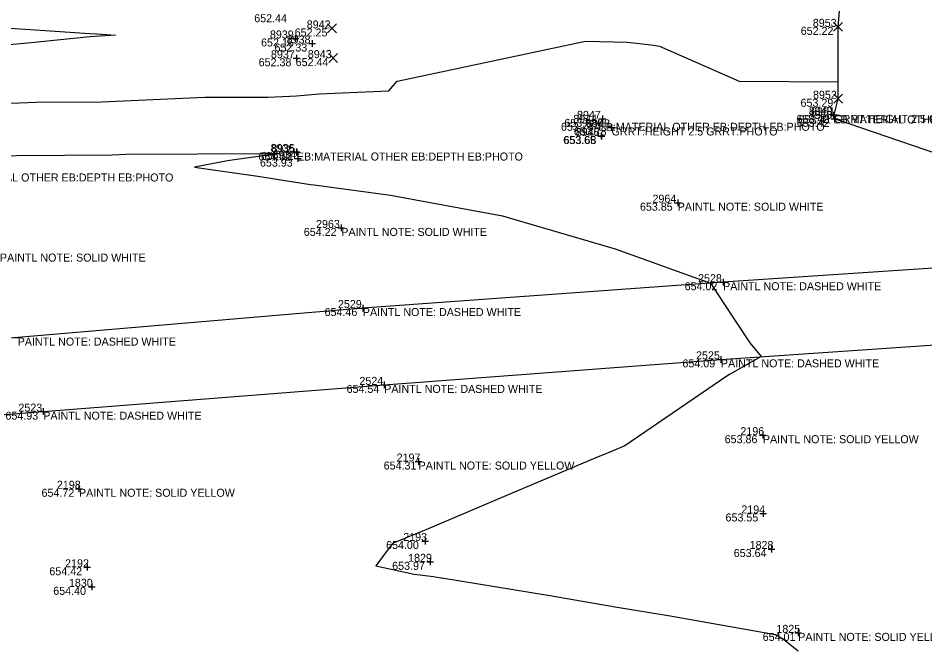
# Model space of a CAD drawing. Extents: x 2129350 to 2137777, y 657588 to 659885.
# Drawn here: x 2137559.8 to 2137695.7, y 659703.3 to 659797.2 of the extents above; entities that cross this region are included whole.
import ezdxf

# ---------------------------------------------------------------- set-up
doc = ezdxf.new("R2010")
doc.units = 0
for name, color, linetype in [('DT_X_Contour_Minor', 7, 'Continuous'), ('DT_X_TIN_Hull', 7, 'Continuous'), ('PV_X_COP', 7, 'Continuous'), ('SV_X_Random_Point', 7, 'Continuous'), ('SV_X_Shot_Marker', 7, 'Continuous'), ('SV_X_Text_Comment', 7, 'Continuous'), ('SV_X_Text_Elevation', 7, 'Continuous'), ('SV_X_Text_Name', 7, 'Continuous')]:
    doc.layers.add(name, color=color, linetype=linetype)

msp = doc.modelspace()

# ---------------------------------------------------------------- linework, layer by layer
at = {"layer": 'DT_X_Contour_Minor'}
for points in [[(2137553.31, 659796.06), (2137570.5, 659794.9), (2137571.55, 659794.84), (2137574.36, 659794.64), (2137570.54, 659794.4), (2137561.2, 659793.43), (2137545.83, 659792.03)], [(2137547.28, 659783.99), (2137562.47, 659784.6), (2137572.24, 659784.67), (2137587.74, 659785.34), (2137597.19, 659785.37), (2137600.5, 659785.52), (2137601.47, 659785.53), (2137604.89, 659785.84), (2137615.33, 659786.3), (2137616.58, 659787.74), (2137644.83, 659793.73), (2137651.13, 659793.58), (2137654.67, 659793.19), (2137655.91, 659792.97), (2137667.83, 659787.77), (2137682.68, 659787.67)], [(2137552.32, 659776.58), (2137573.85, 659776.73), (2137575.89, 659776.82), (2137597.45, 659776.9), (2137597.72, 659776.91), (2137598.95, 659776.9), (2137591.16, 659775.8), (2137586.22, 659774.87), (2137595.7, 659773.49), (2137601.69, 659772.57), (2137603.6, 659772.28), (2137604.16, 659772.2), (2137615.59, 659770.66), (2137632.38, 659767.56), (2137632.89, 659767.43), (2137633.35, 659767.28), (2137649.25, 659762.63), (2137663.56, 659757.48), (2137665.21, 659754.97), (2137665.35, 659754.74), (2137669.44, 659748.55), (2137671.15, 659746.46), (2137666.37, 659743.77), (2137666.01, 659743.52), (2137650.72, 659733.09), (2137648.23, 659732.05), (2137646.38, 659731.27), (2137633.56, 659725.88), (2137620.89, 659720.48), (2137620.65, 659720.38), (2137619.92, 659720.08), (2137618.26, 659719.43), (2137615.89, 659718.44), (2137615.38, 659717.8), (2137613.36, 659715.1), (2137619.11, 659713.85), (2137622.05, 659713.48), (2137623.13, 659713.3), (2137623.29, 659713.28), (2137639.17, 659710.7), (2137649.55, 659708.91), (2137657.51, 659707.59), (2137673.3, 659704.81), (2137674.51, 659704.11), (2137676.67, 659702.37)]]:
    msp.add_lwpolyline(points, dxfattribs=at)
at = {"layer": 'DT_X_TIN_Hull'}
for points in [[(2137682.67, 659795.89), (2137683.23, 659802.45), (2137681.16, 659866.09), (2137662.56, 659884.03), (2137618.21, 659881.07), (2137582.15, 659875.2), (2137519.78, 659866.12), (2137448.73, 659855.63), (2137433.35, 659853.23), (2137429.07, 659853.19), (2137387.39, 659845.94), (2137330.7, 659837.84), (2137285.08, 659831.19), (2137237.64, 659823.86)], [(2137401.47, 659579.68), (2137450.87, 659586.86), (2137502.7, 659595.13), (2137554.97, 659583.76), (2137591.85, 659577.76), (2137603.43, 659601.15), (2137623.64, 659613), (2137645.43, 659618.18), (2137667.45, 659620.17), (2137673.66, 659625.51), (2137741.99, 659656), (2137735.95, 659673.23), (2137716.16, 659683.86), (2137702.15, 659707.27), (2137703.22, 659719.42), (2137719, 659737.42), (2137716.21, 659749.54), (2137712.68, 659760.75), (2137709.74, 659772.64), (2137682.14, 659782.09), (2137682.1, 659782.7), (2137682.69, 659785.11), (2137682.67, 659795.89)]]:
    msp.add_lwpolyline(points, dxfattribs=at)
at = {"layer": 'PV_X_COP'}
for points in [[(2137712.68, 659760.75), (2137665.43, 659757.61), (2137611.44, 659753.74), (2137559.7, 659749.3), (2137509.77, 659745.39), (2137459.75, 659741.28), (2137409.23, 659736.08), (2137357.78, 659731.44), (2137307.27, 659727.34), (2137257.06, 659722.27), (2137206.89, 659716.59)], [(2137209.87, 659704.9), (2137260.68, 659710.66), (2137310.79, 659715.67), (2137361.23, 659720.42), (2137411.62, 659724.66), (2137462.63, 659729.76), (2137513.14, 659734.36), (2137563.54, 659738.21), (2137614.64, 659742.22), (2137665.11, 659746.05), (2137716.21, 659749.54)]]:
    msp.add_lwpolyline(points, dxfattribs=at)
at = {"layer": 'SV_X_Random_Point'}
for p, q in [((2137606.15, 659794.98), (2137607.49, 659796.32)), ((2137606.15, 659796.32), (2137607.49, 659794.98)), ((2137682, 659795.22), (2137683.33, 659796.56)), ((2137682, 659796.56), (2137683.33, 659795.22)), ((2137606.32, 659790.54), (2137607.66, 659791.87)), ((2137606.32, 659791.87), (2137607.66, 659790.54)), ((2137682.02, 659784.45), (2137683.35, 659785.78)), ((2137682.02, 659785.78), (2137683.35, 659784.45))]:
    msp.add_line(p, q, dxfattribs=at)
at = {"layer": 'SV_X_Shot_Marker'}
for p, q in [((2137600.83, 659794.15), (2137601.83, 659794.15)), ((2137601.33, 659794.65), (2137601.33, 659793.65)), ((2137601.33, 659794.15), (2137601.33, 659794.15)), ((2137603.84, 659793.89), (2137603.84, 659792.89)), ((2137603.34, 659793.39), (2137604.34, 659793.39)), ((2137603.84, 659793.39), (2137603.84, 659793.39)), ((2137600.97, 659791.18), (2137601.97, 659791.18)), ((2137601.47, 659791.68), (2137601.47, 659790.68)), ((2137601.47, 659791.18), (2137601.47, 659791.18)), ((2137647.34, 659782.6), (2137647.34, 659781.6)), ((2137681.47, 659782.61), (2137682.47, 659782.61)), ((2137681.6, 659782.7), (2137682.6, 659782.7)), ((2137681.97, 659783.11), (2137681.97, 659782.11)), ((2137681.97, 659782.61), (2137681.97, 659782.61)), ((2137682.1, 659783.2), (2137682.1, 659782.2)), ((2137682.1, 659782.7), (2137682.1, 659782.7)), ((2137682.14, 659782.59), (2137682.14, 659781.59)), ((2137646.27, 659781.51), (2137647.27, 659781.51)), ((2137646.77, 659782.01), (2137646.77, 659781.01)), ((2137646.77, 659781.51), (2137646.77, 659781.51)), ((2137646.84, 659782.1), (2137647.84, 659782.1)), ((2137647.34, 659782.1), (2137647.34, 659782.1)), ((2137648.72, 659781.31), (2137648.72, 659780.31)), ((2137681.64, 659782.09), (2137682.64, 659782.09)), ((2137682.14, 659782.09), (2137682.14, 659782.09)), ((2137647.15, 659780.03), (2137647.15, 659779.03)), ((2137647.21, 659780.02), (2137647.21, 659779.02)), ((2137648.22, 659780.81), (2137649.22, 659780.81)), ((2137648.72, 659780.81), (2137648.72, 659780.81)), ((2137646.65, 659779.53), (2137647.65, 659779.53)), ((2137646.71, 659779.52), (2137647.71, 659779.52)), ((2137647.15, 659779.53), (2137647.15, 659779.53)), ((2137647.21, 659779.52), (2137647.21, 659779.52)), ((2137601.49, 659777.64), (2137601.49, 659776.64)), ((2137601.55, 659777.55), (2137601.55, 659776.55)), ((2137600.99, 659777.14), (2137601.99, 659777.14)), ((2137601.05, 659777.05), (2137602.05, 659777.05)), ((2137601.19, 659776.14), (2137602.19, 659776.14)), ((2137601.49, 659777.14), (2137601.49, 659777.14)), ((2137601.55, 659777.05), (2137601.55, 659777.05)), ((2137601.69, 659776.64), (2137601.69, 659775.64)), ((2137601.69, 659776.14), (2137601.69, 659776.14)), ((2137658.13, 659769.53), (2137659.13, 659769.53)), ((2137658.63, 659770.03), (2137658.63, 659769.03)), ((2137658.63, 659769.53), (2137658.63, 659769.53)), ((2137607.71, 659765.75), (2137608.71, 659765.75)), ((2137608.21, 659766.25), (2137608.21, 659765.25)), ((2137608.21, 659765.75), (2137608.21, 659765.75)), ((2137664.93, 659757.61), (2137665.93, 659757.61)), ((2137665.43, 659758.11), (2137665.43, 659757.11)), ((2137665.43, 659757.61), (2137665.43, 659757.61)), ((2137611.44, 659754.24), (2137611.44, 659753.24)), ((2137610.94, 659753.74), (2137611.94, 659753.74)), ((2137611.44, 659753.74), (2137611.44, 659753.74)), ((2137559.2, 659749.3), (2137560.2, 659749.3)), ((2137664.61, 659746.05), (2137665.61, 659746.05)), ((2137665.11, 659746.55), (2137665.11, 659745.55)), ((2137665.11, 659746.05), (2137665.11, 659746.05)), ((2137614.14, 659742.22), (2137615.14, 659742.22)), ((2137614.64, 659742.72), (2137614.64, 659741.72)), ((2137614.64, 659742.22), (2137614.64, 659742.22)), ((2137563.04, 659738.21), (2137564.04, 659738.21)), ((2137563.54, 659738.71), (2137563.54, 659737.71)), ((2137563.54, 659738.21), (2137563.54, 659738.21)), ((2137671.4, 659735.18), (2137671.4, 659734.18)), ((2137670.9, 659734.68), (2137671.9, 659734.68)), ((2137671.4, 659734.68), (2137671.4, 659734.68)), ((2137619.79, 659731.23), (2137619.79, 659730.23)), ((2137619.29, 659730.73), (2137620.29, 659730.73)), ((2137619.79, 659730.73), (2137619.79, 659730.73)), ((2137568.89, 659727.15), (2137568.89, 659726.15)), ((2137568.39, 659726.65), (2137569.39, 659726.65)), ((2137568.89, 659726.65), (2137568.89, 659726.65)), ((2137670.96, 659722.95), (2137671.96, 659722.95)), ((2137671.46, 659723.45), (2137671.46, 659722.45)), ((2137671.46, 659722.95), (2137671.46, 659722.95)), ((2137620.28, 659718.82), (2137621.28, 659718.82)), ((2137620.78, 659719.32), (2137620.78, 659718.32)), ((2137620.78, 659718.82), (2137620.78, 659718.82)), ((2137672.2, 659717.62), (2137673.2, 659717.62)), ((2137672.7, 659718.12), (2137672.7, 659717.12)), ((2137672.7, 659717.62), (2137672.7, 659717.62)), ((2137621.51, 659716.2), (2137621.51, 659715.2)), ((2137569.6, 659714.88), (2137570.6, 659714.88)), ((2137570.1, 659715.38), (2137570.1, 659714.38)), ((2137570.1, 659714.88), (2137570.1, 659714.88)), ((2137621.01, 659715.7), (2137622.01, 659715.7)), ((2137621.51, 659715.7), (2137621.51, 659715.7)), ((2137570.3, 659711.95), (2137571.3, 659711.95)), ((2137570.8, 659712.45), (2137570.8, 659711.45)), ((2137570.8, 659711.95), (2137570.8, 659711.95)), ((2137676.7, 659705.55), (2137676.7, 659704.55)), ((2137676.2, 659705.05), (2137677.2, 659705.05)), ((2137676.7, 659705.05), (2137676.7, 659705.05))]:
    msp.add_line(p, q, dxfattribs=at)

# ---------------------------------------------------------------- texts
at = {"layer": 'SV_X_Text_Comment'}
for s, p in [('EB:MATERIAL OTHER EB:DEPTH EB:PHOTO', (2137681.97, 659781.41)), ('GRRT:HEIGHT 2.5 GRRT:PHOTO', (2137682.1, 659781.5)), ('EB:MATERIAL OTHER EB:DEPTH EB:PHOTO', (2137646.77, 659780.31)), ('GRRT:HEIGHT 2.5 GRRT:PHOTO', (2137648.72, 659779.61)), ('EB:MATERIAL OTHER EB:DEPTH EB:PHOTO', (2137601.55, 659775.85)), ('EB:MATERIAL OTHER EB:DEPTH EB:PHOTO', (2137549.16, 659772.71)), ('PAINTL NOTE: SOLID WHITE', (2137658.63, 659768.33)), ('PAINTL NOTE: SOLID WHITE', (2137608.21, 659764.55)), ('PAINTL NOTE: SOLID WHITE', (2137557.04, 659760.7)), ('PAINTL NOTE: DASHED WHITE', (2137665.43, 659756.41)), ('PAINTL NOTE: DASHED WHITE', (2137611.44, 659752.54)), ('PAINTL NOTE: DASHED WHITE', (2137559.7, 659748.11)), ('PAINTL NOTE: DASHED WHITE', (2137665.11, 659744.85)), ('PAINTL NOTE: DASHED WHITE', (2137614.64, 659741.02)), ('PAINTL NOTE: DASHED WHITE', (2137563.54, 659737.01)), ('PAINTL NOTE: SOLID YELLOW', (2137671.4, 659733.48)), ('PAINTL NOTE: SOLID YELLOW', (2137619.79, 659729.53)), ('PAINTL NOTE: SOLID YELLOW', (2137568.89, 659725.45)), ('PAINTL NOTE: SOLID YELLOW', (2137676.7, 659703.85))]:
    msp.add_text(s, height=1.2, dxfattribs=at).set_placement(p)
at = {"layer": 'SV_X_Text_Elevation'}
for s, p in [('652.44', (2137595.16, 659796.58)), ('652.25', (2137601.22, 659794.45)), ('652.22', (2137677.07, 659794.69)), ('652.15', (2137596.18, 659792.95)), ('652.33', (2137598.2, 659792.19)), ('652.38', (2137595.82, 659789.98)), ('652.44', (2137601.37, 659790)), ('653.29', (2137677.04, 659783.91)), ('653.42', (2137676.44, 659781.5)), ('653.41', (2137676.73, 659781.41)), ('653.73', (2137641.13, 659780.31)), ('653.68', (2137641.65, 659780.9)), ('653.42', (2137676.48, 659780.9)), ('653.78', (2137643.07, 659779.61)), ('653.65', (2137641.47, 659778.33)), ('653.68', (2137641.53, 659778.32)), ('654.01', (2137596.16, 659775.94)), ('654.02', (2137595.79, 659775.85)), ('653.93', (2137596.01, 659774.94)), ('653.85', (2137652.97, 659768.33)), ('654.22', (2137602.59, 659764.55)), ('654.02', (2137659.67, 659756.41)), ('654.46', (2137605.7, 659752.54)), ('654.09', (2137659.34, 659744.85)), ('654.54', (2137609, 659741.02)), ('654.93', (2137557.87, 659737.01)), ('653.86', (2137665.67, 659733.48)), ('654.31', (2137614.56, 659729.53)), ('654.72', (2137563.27, 659725.45)), ('653.55', (2137665.8, 659721.75)), ('654.00', (2137614.92, 659717.62)), ('653.64', (2137667.03, 659716.42)), ('654.42', (2137564.45, 659713.68)), ('653.97', (2137615.83, 659714.5)), ('654.40', (2137565.03, 659710.75)), ('654.01', (2137671.37, 659703.85))]:
    msp.add_text(s, height=1.2, dxfattribs=at).set_placement(p)
at = {"layer": 'SV_X_Text_Name'}
for s, p in [('8942', (2137603.03, 659795.65)), ('8953', (2137678.88, 659795.89)), ('8939', (2137597.51, 659794.15)), ('8938', (2137600.02, 659793.39)), ('8937', (2137597.66, 659791.18)), ('8943', (2137603.19, 659791.2)), ('8952', (2137678.91, 659785.11)), ('8944', (2137642.98, 659781.51)), ('8947', (2137643.54, 659782.1)), ('8950', (2137678.24, 659782.09)), ('8949', (2137678.29, 659782.7)), ('8951', (2137678.62, 659782.61)), ('8948', (2137644.91, 659780.81)), ('8946', (2137643.34, 659779.52)), ('8945', (2137643.35, 659779.53)), ('8936', (2137597.61, 659777.14)), ('8935', (2137597.74, 659777.05)), ('8934', (2137597.89, 659776.14)), ('2964', (2137654.85, 659769.53)), ('2963', (2137604.42, 659765.75)), ('2528', (2137661.68, 659757.61)), ('2529', (2137607.7, 659753.74)), ('2525', (2137661.38, 659746.05)), ('2524', (2137610.92, 659742.22)), ('2523', (2137559.81, 659738.21)), ('2196', (2137668.03, 659734.68)), ('2197', (2137616.5, 659730.73)), ('2198', (2137565.58, 659726.65)), ('2194', (2137668.17, 659722.95)), ('2193', (2137617.49, 659718.82)), ('1828', (2137669.41, 659717.62)), ('2192', (2137566.81, 659714.88)), ('1829', (2137618.22, 659715.7)), ('1830', (2137567.38, 659711.95)), ('1825', (2137673.42, 659705.05))]:
    msp.add_text(s, height=1.2, dxfattribs=at).set_placement(p)

doc.saveas('drawing.dxf')
